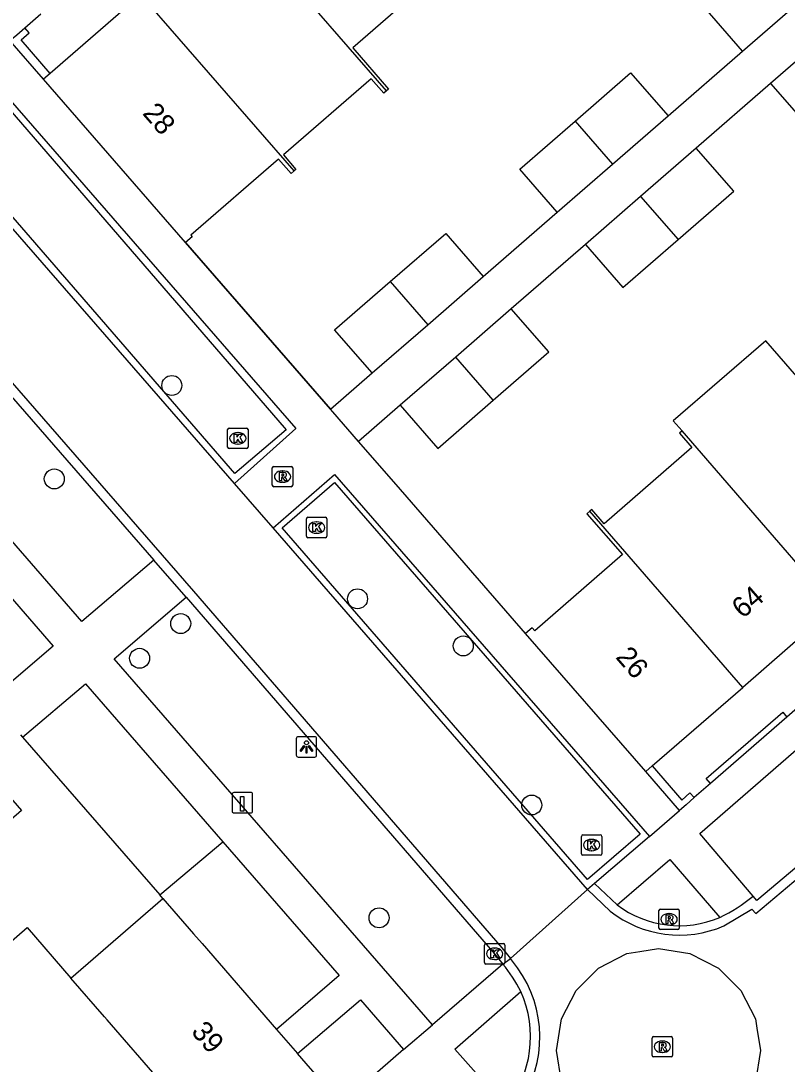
# Model space of a CAD drawing. Extents: x 155888 to 156864, y 383882 to 384671.
# Drawn here: x 156600 to 156637.6, y 384149.6 to 384200.8 of the extents above; entities that cross this region are included whole.
import ezdxf

# ---------------------------------------------------------------- set-up
doc = ezdxf.new("R2010")
doc.units = 0
for name, color, linetype in [('IMGEO_Boom', 7, 'Continuous'), ('IMGEO_Greppel_droge_sloot', 7, 'Continuous'), ('IMGEO_Groenvoorziening', 7, 'Continuous'), ('IMGEO_Kolk', 7, 'Continuous'), ('IMGEO_Laadpaal', 7, 'Continuous'), ('IMGEO_Lichtpunt', 7, 'Continuous'), ('IMGEO_Muur', 7, 'Continuous'), ('IMGEO_Pand', 7, 'Continuous'), ('IMGEO_Pand_nummerreeks', 7, 'Continuous'), ('IMGEO_Rijbaan_lokaal_gesloten', 7, 'Continuous'), ('IMGEO_Rijbaan_lokaal_open', 7, 'Continuous'), ('IMGEO_Rioolput', 7, 'Continuous'), ('IMGEO_Voetpad_open', 7, 'Continuous')]:
    doc.layers.add(name, color=color, linetype=linetype)

msp = doc.modelspace()

# ---------------------------------------------------------------- linework, layer by layer
at = {"layer": 'IMGEO_Boom'}
for centre in [(156607.43, 384182.876), (156601.672, 384178.293), (156616.533, 384172.414), (156607.867, 384171.199), (156621.714, 384170.104), (156605.852, 384169.497), (156625.07, 384162.302), (156617.587, 384156.77)]:
    msp.add_circle(centre, 0.489, dxfattribs=at)
at = {"layer": 'IMGEO_Greppel_droge_sloot'}
for points in [[(156613.036, 384180.708), (156610.514, 384178.562), (156595.641, 384195.74), (156598.14, 384197.944), (156613.036, 384180.708)], [(156627.801, 384158.655), (156612.842, 384175.889), (156615.399, 384178.112), (156630.387, 384160.877), (156627.801, 384158.655)]]:
    msp.add_lwpolyline(points, dxfattribs=at)
at = {"layer": 'IMGEO_Groenvoorziening'}
for points in [[(156600.116, 384165.632), (156606.843, 384157.893)], [(156606.843, 384157.893), (156609.936, 384160.496)], [(156606.997, 384157.723), (156606.843, 384157.893)]]:
    msp.add_lwpolyline(points, dxfattribs=at)
at = {"layer": 'IMGEO_Kolk'}
for p, q in [((156610.166, 384179.858), (156610.166, 384180.71)), ((156610.241, 384180.784), (156611.093, 384180.784)), ((156611.167, 384180.71), (156611.167, 384179.858)), ((156610.654, 384180.564), (156610.679, 384180.564)), ((156611.093, 384179.784), (156610.241, 384179.784)), ((156610.677, 384180.004), (156610.652, 384180.004)), ((156614.029, 384175.484), (156614.029, 384176.336)), ((156614.104, 384176.41), (156614.956, 384176.41)), ((156614.517, 384176.19), (156614.542, 384176.19)), ((156615.03, 384176.336), (156615.03, 384175.484)), ((156614.54, 384175.63), (156614.515, 384175.63)), ((156614.956, 384175.41), (156614.104, 384175.41)), ((156627.503, 384159.913), (156627.503, 384160.765)), ((156627.578, 384160.839), (156628.43, 384160.839)), ((156628.504, 384160.765), (156628.504, 384159.913)), ((156627.991, 384160.619), (156628.016, 384160.619)), ((156628.43, 384159.839), (156627.578, 384159.839)), ((156628.014, 384160.059), (156627.989, 384160.059)), ((156622.752, 384154.578), (156622.752, 384155.43)), ((156622.827, 384155.504), (156623.679, 384155.504)), ((156623.24, 384155.284), (156623.265, 384155.284)), ((156623.753, 384155.43), (156623.753, 384154.578)), ((156623.679, 384154.504), (156622.827, 384154.504)), ((156623.263, 384154.724), (156623.238, 384154.724))]:
    msp.add_line(p, q, dxfattribs=at)
for points in [[(156610.166, 384179.858), (156610.166, 384180.71)], [(156610.241, 384180.784), (156611.093, 384180.784)], [(156611.167, 384180.71), (156611.167, 384179.858)], [(156610.487, 384180.484), (156610.61, 384180.484), (156610.61, 384180.333), (156610.74, 384180.484), (156610.904, 384180.484), (156610.758, 384180.333), (156610.911, 384180.084), (156610.759, 384180.084), (156610.674, 384180.248), (156610.61, 384180.181), (156610.61, 384180.084), (156610.487, 384180.084), (156610.487, 384180.484)], [(156611.093, 384179.784), (156610.241, 384179.784)], [(156614.029, 384175.484), (156614.029, 384176.336)], [(156614.104, 384176.41), (156614.956, 384176.41)], [(156614.35, 384176.11), (156614.473, 384176.11), (156614.473, 384175.959), (156614.603, 384176.11), (156614.767, 384176.11), (156614.621, 384175.959), (156614.774, 384175.71), (156614.622, 384175.71), (156614.537, 384175.874), (156614.473, 384175.807), (156614.473, 384175.71), (156614.35, 384175.71), (156614.35, 384176.11)], [(156615.03, 384176.336), (156615.03, 384175.484)], [(156614.956, 384175.41), (156614.104, 384175.41)], [(156627.503, 384159.913), (156627.503, 384160.765)], [(156627.578, 384160.839), (156628.43, 384160.839)], [(156628.504, 384160.765), (156628.504, 384159.913)], [(156627.824, 384160.539), (156627.947, 384160.539), (156627.947, 384160.388), (156628.077, 384160.539), (156628.241, 384160.539), (156628.095, 384160.388), (156628.248, 384160.139), (156628.096, 384160.139), (156628.011, 384160.303), (156627.947, 384160.236), (156627.947, 384160.139), (156627.824, 384160.139), (156627.824, 384160.539)], [(156628.43, 384159.839), (156627.578, 384159.839)], [(156622.752, 384154.578), (156622.752, 384155.43)], [(156622.827, 384155.504), (156623.679, 384155.504)], [(156623.073, 384155.204), (156623.196, 384155.204), (156623.196, 384155.053), (156623.326, 384155.204), (156623.49, 384155.204), (156623.344, 384155.053), (156623.497, 384154.804), (156623.345, 384154.804), (156623.26, 384154.968), (156623.196, 384154.901), (156623.196, 384154.804), (156623.073, 384154.804), (156623.073, 384155.204)], [(156623.753, 384155.43), (156623.753, 384154.578)], [(156623.679, 384154.504), (156622.827, 384154.504)]]:
    msp.add_lwpolyline(points, dxfattribs=at)
for centre, start, end in [((156610.243, 384180.708), 91.552, 178.448), ((156610.243, 384180.708), 91.552, 178.448), ((156611.091, 384180.708), 1.552, 88.448), ((156611.091, 384180.708), 1.552, 88.448), ((156610.243, 384179.86), 181.552, 268.448), ((156610.243, 384179.86), 181.552, 268.448), ((156611.091, 384179.86), 271.552, 358.448), ((156611.091, 384179.86), 271.552, 358.448), ((156614.106, 384176.334), 91.552, 178.448), ((156614.106, 384176.334), 91.552, 178.448), ((156614.954, 384176.334), 1.552, 88.448), ((156614.954, 384176.334), 1.552, 88.448), ((156614.106, 384175.486), 181.552, 268.448), ((156614.106, 384175.486), 181.552, 268.448), ((156614.954, 384175.486), 271.552, 358.448), ((156614.954, 384175.486), 271.552, 358.448), ((156627.58, 384160.763), 91.552, 178.448), ((156627.58, 384160.763), 91.552, 178.448), ((156628.428, 384160.763), 1.552, 88.448), ((156628.428, 384160.763), 1.552, 88.448), ((156627.58, 384159.915), 181.552, 268.448), ((156627.58, 384159.915), 181.552, 268.448), ((156628.428, 384159.915), 271.552, 358.448), ((156628.428, 384159.915), 271.552, 358.448), ((156622.829, 384155.428), 91.552, 178.448), ((156622.829, 384155.428), 91.552, 178.448), ((156623.677, 384155.428), 1.552, 88.448), ((156623.677, 384155.428), 1.552, 88.448), ((156622.829, 384154.58), 181.552, 268.448), ((156622.829, 384154.58), 181.552, 268.448), ((156623.677, 384154.58), 271.552, 358.448), ((156623.677, 384154.58), 271.552, 358.448)]:
    msp.add_arc(centre, 0.0765, start, end, dxfattribs=at)
for centre, major_axis, ratio, start_param, end_param in [((156610.653, 384180.284), (-0.387, 0.002), 0.722429, 4.712389, 7.853982), ((156610.678, 384180.284), (-0.39, 0.002), 0.717154, 1.570796, 4.712389), ((156614.516, 384175.91), (-0.387, 0.002), 0.722429, 4.712389, 7.853982), ((156614.541, 384175.91), (-0.39, 0.002), 0.717154, 1.570796, 4.712389), ((156627.99, 384160.339), (-0.387, 0.002), 0.722429, 4.712389, 7.853982), ((156628.015, 384160.339), (-0.39, 0.002), 0.717154, 1.570796, 4.712389), ((156623.239, 384155.004), (-0.387, 0.002), 0.722429, 4.712389, 7.853982), ((156623.264, 384155.004), (-0.39, 0.002), 0.717154, 1.570796, 4.712389)]:
    msp.add_ellipse(centre, major_axis=major_axis, ratio=ratio, start_param=start_param, end_param=end_param, dxfattribs=at)
at = {"layer": 'IMGEO_Laadpaal'}
for p, q in [((156610.388, 384162.83), (156610.388, 384161.989)), ((156610.388, 384162.83), (156610.388, 384161.989)), ((156611.304, 384162.914), (156610.463, 384162.914)), ((156611.304, 384162.914), (156610.463, 384162.914)), ((156611.388, 384161.998), (156611.388, 384162.839)), ((156611.388, 384161.998), (156611.388, 384162.839)), ((156610.472, 384161.914), (156611.313, 384161.914)), ((156610.472, 384161.914), (156611.313, 384161.914))]:
    msp.add_line(p, q, dxfattribs=at)
msp.add_lwpolyline([(156610.803, 384162.727), (156610.963, 384162.727), (156610.963, 384161.994), (156610.803, 384161.994), (156610.803, 384162.727)], dxfattribs=at)
for centre, start, end in [((156610.466, 384162.836), 92.4484, 184.2845), ((156610.466, 384162.836), 92.4484, 184.2845), ((156611.31, 384162.836), 2.4484, 94.2845), ((156611.31, 384162.836), 2.4484, 94.2845), ((156610.466, 384161.992), 182.4484, 274.2845), ((156610.466, 384161.992), 182.4484, 274.2845), ((156611.31, 384161.992), 272.4484, 4.2845), ((156611.31, 384161.992), 272.4484, 4.2845)]:
    msp.add_arc(centre, 0.0779, start, end, dxfattribs=at)
at = {"layer": 'IMGEO_Lichtpunt'}
for p, q in [((156613.532, 384165.555), (156613.532, 384164.748)), ((156613.532, 384165.555), (156613.532, 384164.748)), ((156614.434, 384165.65), (156613.626, 384165.65)), ((156614.434, 384165.65), (156613.626, 384165.65)), ((156614.528, 384164.748), (156614.528, 384165.555)), ((156614.528, 384164.748), (156614.528, 384165.555)), ((156613.626, 384164.654), (156614.434, 384164.654)), ((156613.626, 384164.654), (156614.434, 384164.654))]:
    msp.add_line(p, q, dxfattribs=at)
for points in [[(156613.906, 384165.219), (156613.945, 384165.191), (156613.757, 384164.929), (156613.719, 384164.956), (156613.906, 384165.219)], [(156614.008, 384165.171), (156614.055, 384165.171), (156614.055, 384164.849), (156614.008, 384164.849), (156614.008, 384165.171)], [(156614.118, 384165.191), (156614.156, 384165.218), (156614.343, 384164.956), (156614.304, 384164.928), (156614.118, 384165.191)]]:
    msp.add_lwpolyline(points, dxfattribs=at)
msp.add_circle((156614.031, 384165.353), 0.0994, dxfattribs=at)
for centre, start, end in [((156613.626, 384165.555), 90, 180), ((156613.626, 384165.555), 90, 180), ((156614.434, 384165.555), 0, 90), ((156614.434, 384165.555), 0, 90), ((156613.626, 384164.748), 180, 270), ((156613.626, 384164.748), 180, 270), ((156614.434, 384164.748), 270, 0), ((156614.434, 384164.748), 270, 360)]:
    msp.add_arc(centre, 0.0946, start, end, dxfattribs=at)
at = {"layer": 'IMGEO_Muur'}
for points in [[(156599.495, 384199.794), (156599.83, 384200.071), (156600.236, 384200.407)], [(156601.469, 384198.182), (156600.045, 384199.823), (156600.442, 384200.162), (156600.236, 384200.407)], [(156601.143, 384197.899), (156599.495, 384199.794)], [(156608.109, 384189.885), (156615.21, 384181.717)], [(156624.77, 384170.721), (156618.425, 384178.019)], [(156633.828, 384163.356), (156633.614, 384163.603), (156637.368, 384166.854), (156637.575, 384166.613)], [(156637.575, 384166.613), (156633.828, 384163.356)], [(156630.977, 384164.218), (156632.43, 384162.545), (156632.81, 384162.903), (156633.038, 384162.671)], [(156632.318, 384162.038), (156630.661, 384163.944)], [(156633.038, 384162.671), (156632.633, 384162.311), (156632.318, 384162.038)]]:
    msp.add_lwpolyline(points, dxfattribs=at)
at = {"layer": 'IMGEO_Pand'}
for points in [[(156617.956, 384197.328), (156610.443, 384205.98)], [(156635.4, 384199.268), (156633.563, 384201.381), (156636.251, 384203.718)], [(156620.733, 384203.29), (156616.295, 384199.433), (156618.052, 384197.411), (156617.956, 384197.328)], [(156605.913, 384202.044), (156601.469, 384198.182)], [(156613.427, 384193.394), (156605.913, 384202.044)], [(156635.4, 384199.268), (156638.087, 384201.603)], [(156639.463, 384200.018), (156636.776, 384197.682)], [(156601.469, 384198.182), (156601.143, 384197.899)], [(156627.194, 384195.844), (156629.918, 384198.212), (156631.755, 384196.099)], [(156608.109, 384189.885), (156601.143, 384197.899)], [(156617.956, 384197.328), (156617.816, 384197.207), (156617.199, 384197.916), (156612.899, 384194.179), (156613.515, 384193.47), (156613.427, 384193.394)], [(156636.776, 384197.682), (156638.613, 384195.568), (156641.298, 384197.903)], [(156629.03, 384193.731), (156631.755, 384196.099)], [(156626.321, 384191.375), (156624.484, 384193.489), (156627.194, 384195.844)], [(156627.194, 384195.844), (156629.03, 384193.731)], [(156633.131, 384194.513), (156630.407, 384192.145)], [(156632.242, 384190.031), (156634.968, 384192.4), (156633.131, 384194.513)], [(156613.427, 384193.394), (156613.28, 384193.266), (156612.663, 384193.974), (156608.37, 384190.244), (156608.435, 384190.168), (156608.109, 384189.885)], [(156626.321, 384191.375), (156629.03, 384193.731)], [(156630.407, 384192.145), (156627.697, 384189.789)], [(156630.407, 384192.145), (156632.242, 384190.031)], [(156618.137, 384187.972), (156620.853, 384190.333), (156622.691, 384188.22)], [(156627.697, 384189.789), (156629.534, 384187.676), (156632.242, 384190.031)], [(156617.249, 384183.49), (156615.412, 384185.603), (156618.137, 384187.972)], [(156618.137, 384187.972), (156619.973, 384185.858)], [(156619.973, 384185.858), (156622.691, 384188.22)], [(156624.067, 384186.634), (156621.35, 384184.272)], [(156623.185, 384182.157), (156625.904, 384184.521), (156624.067, 384186.634)], [(156617.249, 384183.49), (156619.973, 384185.858)], [(156638.717, 384182.569), (156636.544, 384185.073), (156632.008, 384181.137), (156632.435, 384180.645)], [(156621.35, 384184.272), (156618.625, 384181.904)], [(156623.185, 384182.157), (156621.35, 384184.272)], [(156618.625, 384181.904), (156620.462, 384179.79), (156623.185, 384182.157)], [(156632.435, 384180.645), (156632.308, 384180.535), (156632.916, 384179.833), (156628.615, 384176.099), (156628.012, 384176.792), (156627.915, 384176.707)], [(156639.932, 384171.997), (156635.595, 384177), (156632.435, 384180.645)], [(156627.915, 384176.707), (156627.777, 384176.588), (156629.519, 384174.581), (156625.219, 384170.847), (156625.087, 384170.997), (156624.77, 384170.721)], [(156635.411, 384168.069), (156627.915, 384176.707)], [(156639.932, 384171.997), (156635.411, 384168.069)], [(156630.661, 384163.944), (156624.77, 384170.721)], [(156630.977, 384164.218), (156635.411, 384168.069)], [(156630.661, 384163.944), (156630.977, 384164.218)], [(156598.226, 384164.148), (156600.061, 384162.033), (156597.378, 384159.704)], [(156602.489, 384153.808), (156606.997, 384157.723)], [(156606.997, 384157.723), (156608.501, 384155.986), (156608.913, 384155.51), (156612.566, 384151.291)], [(156599.829, 384148.182), (156598.187, 384150.072), (156596.034, 384152.551), (156600.336, 384156.287), (156602.489, 384153.808)], [(156609.582, 384145.625), (156604.264, 384151.76), (156604.127, 384151.918), (156602.489, 384153.808)], [(156612.566, 384151.291), (156613.588, 384150.111)], [(156615.723, 384147.645), (156613.588, 384150.111)]]:
    msp.add_lwpolyline(points, dxfattribs=at)
at = {"layer": 'IMGEO_Rijbaan_lokaal_gesloten'}
for points in [[(156634.485, 384156.375), (156635.856, 384157.199), (156636.046, 384156.976), (156642.257, 384162.207), (156643.817, 384163.481), (156671.684, 384187.621), (156676.99, 384192.247), (156680.268, 384195.108), (156710.742, 384221.573), (156715.95, 384226.1), (156723.484, 384232.637), (156743.439, 384250), (156749.57, 384255.335), (156754.859, 384259.931), (156761.065, 384265.282), (156788.507, 384289.088), (156788.213, 384289.442)], [(156624.023, 384154.772), (156627.797, 384158.151)], [(156627.797, 384158.151), (156628.913, 384157.099)], [(156624.371, 384154.325), (156624.023, 384154.772)]]:
    msp.add_lwpolyline(points, dxfattribs=at)
for centre, radius, start, end in [((156632.305, 384161.404), 5.481, 231.7616, 293.4319), ((156619.64, 384150.918), 5.83, 325.6114, 35.7567)]:
    msp.add_arc(centre, radius, start, end, dxfattribs=at)
at = {"layer": 'IMGEO_Rijbaan_lokaal_open'}
for points in [[(156610.498, 384178.074), (156595.034, 384195.84), (156595.367, 384196.122)], [(156590.182, 384193.565), (156591.285, 384192.555), (156591.796, 384191.957), (156608.486, 384172.796), (156623.607, 384155.296), (156624.023, 384154.772)], [(156590.935, 384192.256), (156591.448, 384191.656), (156606.558, 384174.31)], [(156672.872, 384189.267), (156671.382, 384187.968), (156643.521, 384163.833), (156641.976, 384162.571), (156636.1, 384157.623), (156635.92, 384157.835)], [(156612.395, 384175.9), (156610.498, 384178.074)], [(156627.797, 384158.151), (156612.395, 384175.9)], [(156608.139, 384172.495), (156606.558, 384174.31)], [(156608.139, 384172.495), (156623.253, 384155.003), (156623.649, 384154.503)], [(156628.146, 384158.451), (156627.797, 384158.151)], [(156629.253, 384157.405), (156628.146, 384158.451)], [(156634.217, 384154.307), (156635.322, 384153.202), (156636.031, 384151.81), (156636.102, 384151.365), (156636.276, 384150.267), (156636.031, 384148.723), (156635.322, 384147.331), (156634.217, 384146.226), (156632.825, 384145.517), (156631.918, 384145.373), (156631.281, 384145.272), (156629.738, 384145.517), (156628.346, 384146.226), (156627.241, 384147.331), (156626.531, 384148.723), (156626.287, 384150.267), (156626.531, 384151.81), (156627.241, 384153.202), (156628.346, 384154.307), (156629.738, 384155.016), (156630.363, 384155.115), (156631.281, 384155.261), (156632.825, 384155.016), (156634.217, 384154.307)], [(156623.649, 384154.503), (156624.023, 384154.772)]]:
    msp.add_lwpolyline(points, dxfattribs=at)
for centre, radius, start, end in [((156631.017, 384163.699), 7.643, 295.3609, 309.8996), ((156632.301, 384161.443), 5.059, 232.9572, 293.168), ((156618.892, 384150.432), 6.261, 25.7395, 40.5581), ((156619.604, 384150.929), 5.406, 320.8322, 24.2676)]:
    msp.add_arc(centre, radius, start, end, dxfattribs=at)
at = {"layer": 'IMGEO_Rioolput'}
for p, q in [((156612.356, 384177.983), (156612.356, 384178.835)), ((156612.431, 384178.909), (156613.283, 384178.909)), ((156612.844, 384178.689), (156612.869, 384178.689)), ((156613.357, 384178.835), (156613.357, 384177.983)), ((156612.867, 384178.129), (156612.842, 384178.129)), ((156613.283, 384177.909), (156612.431, 384177.909)), ((156631.301, 384156.269), (156631.301, 384157.121)), ((156631.376, 384157.195), (156632.228, 384157.195)), ((156632.302, 384157.121), (156632.302, 384156.269)), ((156631.789, 384156.975), (156631.814, 384156.975)), ((156632.228, 384156.195), (156631.376, 384156.195)), ((156631.812, 384156.415), (156631.787, 384156.415)), ((156631.045, 384150.946), (156631.897, 384150.946)), ((156630.97, 384150.02), (156630.97, 384150.872)), ((156631.458, 384150.726), (156631.483, 384150.726)), ((156631.971, 384150.872), (156631.971, 384150.02)), ((156631.897, 384149.946), (156631.045, 384149.946)), ((156631.481, 384150.166), (156631.456, 384150.166))]:
    msp.add_line(p, q, dxfattribs=at)
for points in [[(156612.356, 384177.983), (156612.356, 384178.835)], [(156612.431, 384178.909), (156613.283, 384178.909)], [(156612.945, 384178.607), (156612.693, 384178.609), (156612.693, 384178.209)], [(156612.871, 384178.528), (156612.817, 384178.528), (156612.817, 384178.447)], [(156613.357, 384178.835), (156613.357, 384177.983)], [(156612.693, 384178.209), (156612.817, 384178.209), (156612.817, 384178.371), (156612.828, 384178.371)], [(156612.817, 384178.447), (156612.869, 384178.447)], [(156612.875, 384178.342), (156612.946, 384178.209), (156613.086, 384178.209), (156613.021, 384178.335)], [(156613.283, 384177.909), (156612.431, 384177.909)], [(156631.301, 384156.269), (156631.301, 384157.121)], [(156631.376, 384157.195), (156632.228, 384157.195)], [(156632.302, 384157.121), (156632.302, 384156.269)], [(156631.89, 384156.893), (156631.638, 384156.895), (156631.638, 384156.495)], [(156631.638, 384156.495), (156631.762, 384156.495), (156631.762, 384156.657), (156631.773, 384156.657)], [(156631.816, 384156.814), (156631.762, 384156.814), (156631.762, 384156.733)], [(156631.762, 384156.733), (156631.814, 384156.733)], [(156631.82, 384156.628), (156631.891, 384156.495), (156632.031, 384156.495), (156631.966, 384156.621)], [(156632.228, 384156.195), (156631.376, 384156.195)], [(156631.045, 384150.946), (156631.897, 384150.946)], [(156630.97, 384150.02), (156630.97, 384150.872)], [(156631.559, 384150.644), (156631.307, 384150.646), (156631.307, 384150.246)], [(156631.307, 384150.246), (156631.431, 384150.246), (156631.431, 384150.408), (156631.442, 384150.408)], [(156631.485, 384150.565), (156631.431, 384150.565), (156631.431, 384150.484)], [(156631.431, 384150.484), (156631.483, 384150.484)], [(156631.971, 384150.872), (156631.971, 384150.02)], [(156631.897, 384149.946), (156631.045, 384149.946)], [(156631.489, 384150.379), (156631.56, 384150.246), (156631.7, 384150.246), (156631.635, 384150.372)]]:
    msp.add_lwpolyline(points, dxfattribs=at)
for centre, radius, start, end in [((156612.433, 384178.833), 0.0765, 91.552, 178.448), ((156612.433, 384178.833), 0.0765, 91.552, 178.448), ((156612.877, 384178.432), 0.0964, 77.0061, 93.1865), ((156612.944, 384178.497), 0.109, 350.3612, 89.416), ((156613.281, 384178.833), 0.0765, 1.552, 88.448), ((156613.281, 384178.833), 0.0765, 1.552, 88.448), ((156612.827, 384178.318), 0.0533, 26.0293, 88.6989), ((156612.853, 384178.636), 0.19, 274.7715, 282.9687), ((156612.891, 384178.489), 0.0378, 276.6634, 79.6772), ((156612.942, 384178.497), 0.112, 277.5842, 350.9817), ((156612.926, 384178.282), 0.108, 29.5134, 73.7905), ((156612.433, 384177.985), 0.0765, 181.552, 268.448), ((156612.433, 384177.985), 0.0765, 181.552, 268.448), ((156613.281, 384177.985), 0.0765, 271.552, 358.448), ((156613.281, 384177.985), 0.0765, 271.552, 358.448), ((156631.378, 384157.119), 0.0765, 91.552, 178.448), ((156631.378, 384157.119), 0.0765, 91.552, 178.448), ((156632.226, 384157.119), 0.0765, 1.552, 88.448), ((156632.226, 384157.119), 0.0765, 1.552, 88.448), ((156631.772, 384156.604), 0.0533, 26.0293, 88.6989), ((156631.798, 384156.922), 0.19, 274.7715, 282.9687), ((156631.822, 384156.718), 0.0964, 77.0061, 93.1865), ((156631.836, 384156.775), 0.0378, 276.6634, 79.6772), ((156631.889, 384156.783), 0.109, 350.3612, 89.416), ((156631.887, 384156.783), 0.112, 277.5842, 350.9817), ((156631.871, 384156.568), 0.108, 29.5134, 73.7905), ((156631.378, 384156.271), 0.0765, 181.552, 268.448), ((156631.378, 384156.271), 0.0765, 181.552, 268.448), ((156632.226, 384156.271), 0.0765, 271.552, 358.448), ((156632.226, 384156.271), 0.0765, 271.552, 358.448), ((156631.047, 384150.87), 0.0765, 91.552, 178.448), ((156631.047, 384150.87), 0.0765, 91.552, 178.448), ((156631.895, 384150.87), 0.0765, 1.552, 88.448), ((156631.895, 384150.87), 0.0765, 1.552, 88.448), ((156631.441, 384150.355), 0.0533, 26.0293, 88.6989), ((156631.467, 384150.673), 0.19, 274.7715, 282.9687), ((156631.491, 384150.469), 0.0964, 77.0061, 93.1865), ((156631.505, 384150.526), 0.0378, 276.6634, 79.6772), ((156631.558, 384150.534), 0.109, 350.3612, 89.416), ((156631.556, 384150.534), 0.112, 277.5842, 350.9817), ((156631.54, 384150.319), 0.108, 29.5134, 73.7905), ((156631.047, 384150.022), 0.0765, 181.552, 268.448), ((156631.047, 384150.022), 0.0765, 181.552, 268.448), ((156631.895, 384150.022), 0.0765, 271.552, 358.448), ((156631.895, 384150.022), 0.0765, 271.552, 358.448)]:
    msp.add_arc(centre, radius, start, end, dxfattribs=at)
for centre, major_axis, ratio, start_param, end_param in [((156612.843, 384178.409), (-0.387, 0.002), 0.722429, 4.712389, 7.853982), ((156612.868, 384178.409), (-0.39, 0.002), 0.717154, 1.570796, 4.712389), ((156631.788, 384156.695), (-0.387, 0.002), 0.722429, 4.712389, 7.853982), ((156631.813, 384156.695), (-0.39, 0.002), 0.717154, 1.570796, 4.712389), ((156631.457, 384150.446), (-0.387, 0.002), 0.722429, 4.712389, 7.853982), ((156631.482, 384150.446), (-0.39, 0.002), 0.717154, 1.570796, 4.712389)]:
    msp.add_ellipse(centre, major_axis=major_axis, ratio=ratio, start_param=start_param, end_param=end_param, dxfattribs=at)
at = {"layer": 'IMGEO_Voetpad_open'}
for points in [[(156600.236, 384200.407), (156601.013, 384201.104)], [(156631.755, 384196.099), (156635.4, 384199.268)], [(156598.068, 384198.495), (156613.511, 384180.763), (156610.498, 384178.074)], [(156636.776, 384197.682), (156633.131, 384194.513)], [(156635.92, 384157.835), (156633.306, 384160.897), (156669.903, 384192.706), (156671.568, 384190.778), (156672.872, 384189.267)], [(156622.691, 384188.22), (156626.321, 384191.375)], [(156615.21, 384181.717), (156608.109, 384189.885)], [(156627.697, 384189.789), (156624.067, 384186.634)], [(156606.558, 384174.31), (156603.026, 384171.298), (156587.452, 384189.241)], [(156615.21, 384181.717), (156617.249, 384183.49)], [(156616.588, 384180.134), (156615.323, 384181.59), (156615.21, 384181.717)], [(156618.625, 384181.904), (156616.588, 384180.134)], [(156624.77, 384170.721), (156618.425, 384178.019), (156616.588, 384180.134)], [(156594.325, 384178.492), (156601.611, 384170.086), (156598.522, 384167.452)], [(156612.395, 384175.9), (156615.404, 384178.515), (156630.84, 384160.765)], [(156620.201, 384151.527), (156604.599, 384169.463), (156608.139, 384172.495)], [(156600.116, 384165.632), (156603.2, 384168.245), (156609.936, 384160.496)], [(156638.355, 384167.292), (156637.575, 384166.613)], [(156600.009, 384165.751), (156600.116, 384165.632)], [(156633.828, 384163.356), (156633.038, 384162.671)], [(156630.84, 384160.765), (156632.318, 384162.038)], [(156630.84, 384160.765), (156628.146, 384158.451)], [(156609.936, 384160.496), (156615.633, 384153.943), (156612.566, 384151.291)], [(156629.253, 384157.405), (156631.841, 384159.625), (156634.291, 384156.792)], [(156623.649, 384154.503), (156620.201, 384151.527)], [(156623.795, 384147.515), (156621.301, 384150.321), (156624.532, 384153.151)], [(156613.588, 384150.111), (156616.671, 384152.753), (156618.791, 384150.31)], [(156618.791, 384150.31), (156620.201, 384151.527)], [(156618.791, 384150.31), (156615.723, 384147.645)]]:
    msp.add_lwpolyline(points, dxfattribs=at)

# ---------------------------------------------------------------- texts
at = {"layer": 'IMGEO_Pand_nummerreeks'}
for s, rotation, p in [('28', 311.0008, (156605.956, 384196.204)), ('64', 40.9779, (156635.412, 384171.409)), ('26', 310.9999, (156629.142, 384169.535)), ('39', 310.8861, (156608.339, 384151.162))]:
    msp.add_text(s, height=1, rotation=rotation, dxfattribs=at).set_placement(p)

doc.saveas('drawing.dxf')
